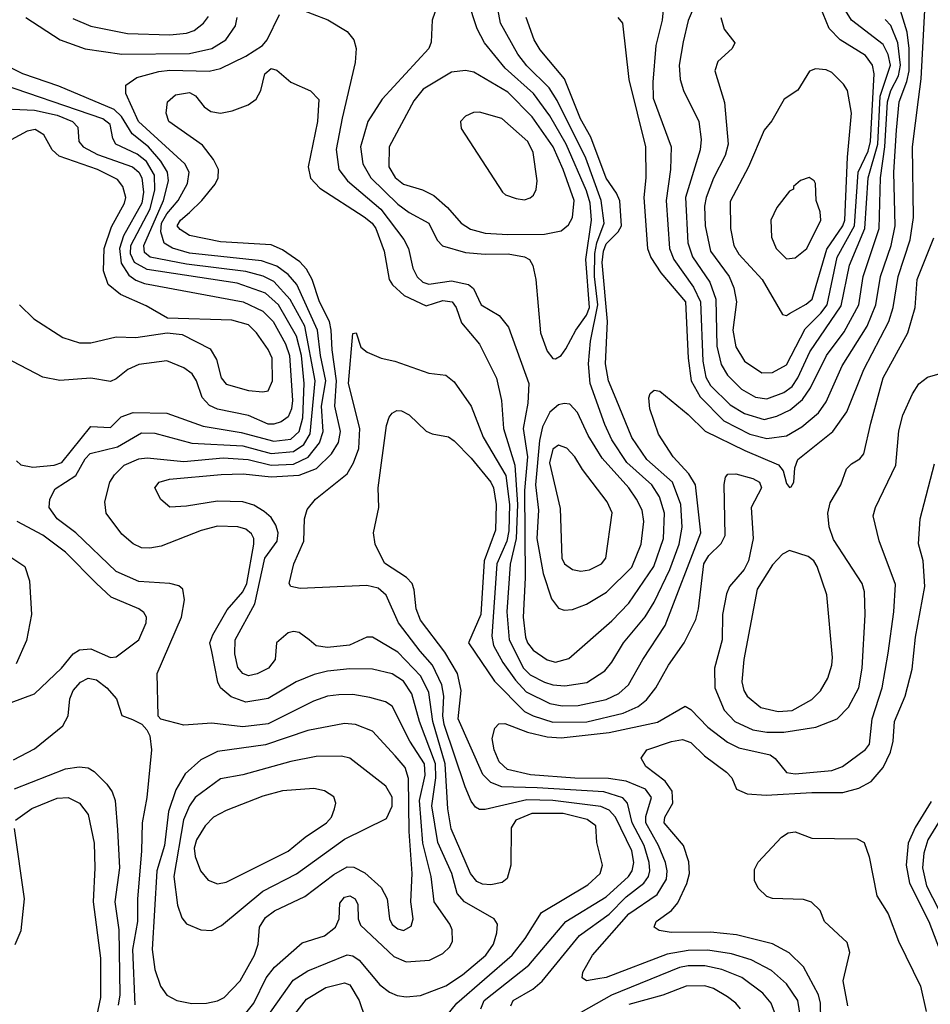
# Model space of a CAD drawing. Extents: x 997028 to 1115134, y 536408 to 618974.
# Tile 343 of 473: x 1040432 to 1043665, y 595751 to 599247. Entities that reach past the tile are written whole.
import ezdxf

# ---------------------------------------------------------------- set-up
doc = ezdxf.new("R2010")
doc.units = 0

msp = doc.modelspace()

# ---------------------------------------------------------------- linework, layer by layer
at = {"layer": '0CON10XD'}
for points in [[(1042371.6, 596045), (1042515, 596132.8), (1042593.9, 596205), (1042607, 596225), (1042612.1, 596255), (1042605, 596295.6), (1042547, 596415), (1042525, 596440.3), (1042495, 596453.4), (1042325.1, 596474.9), (1042233, 596477), (1042085, 596442.2), (1042065, 596442.9), (1042050.6, 596450.6), (1042035, 596471.9), (1042013.7, 596523.7), (1041939.2, 596745), (1041934.1, 596775), (1041938.5, 596845), (1041931.2, 596885), (1041897.7, 596955), (1041853.7, 597005), (1041777.7, 597105), (1041733.4, 597203.4), (1041705, 597228.1), (1041665, 597237.9), (1041427.7, 597227.7), (1041395, 597234), (1041388.8, 597245), (1041405.8, 597315), (1041441.5, 597395), (1041443.5, 597475), (1041452.6, 597507.4), (1041482.5, 597545), (1041595, 597634.6), (1041616.9, 597673.1), (1041635.8, 597724.2), (1041640, 597795), (1041600, 597955), (1041615, 598132.5), (1041627.5, 598135), (1041643.9, 598083.9), (1041665.9, 598065.9), (1041715.4, 598045.4), (1041764, 598034), (1041885, 597991.5), (1041945, 597984.2), (1041975, 597961.4), (1042034.8, 597874.8), (1042078.3, 597765), (1042158.3, 597628.3), (1042170.8, 597525), (1042168.5, 597431.5), (1042162, 597395), (1042126.2, 597315), (1042108.4, 597058.4), (1042114.5, 597025), (1042147.2, 596965), (1042192.2, 596902.2), (1042230.8, 596860.8), (1042315, 596819.5), (1042358.7, 596811.3), (1042415, 596811.5), (1042515, 596833.4), (1042559.2, 596855), (1042594.1, 596885), (1042644.2, 596975), (1042723.7, 597096.3), (1042850.7, 597425), (1042831.6, 597595), (1042807.8, 597635), (1042751.8, 597695), (1042700.4, 597775), (1042669.1, 597865), (1042665.7, 597904.3), (1042670.3, 597919.7), (1042685, 597931.2), (1042705, 597927.5), (1042805, 597844.7), (1042865.8, 597785.8), (1043006.8, 597716.8), (1043126.6, 597666.6), (1043142.3, 597645), (1043155, 597600), (1043165, 597585.8), (1043171.7, 597588.3), (1043181.1, 597605), (1043183.8, 597656.2), (1043195.4, 597685), (1043318.7, 597785), (1043368.4, 597855), (1043428.7, 598005), (1043518.4, 598175), (1043533.2, 598225), (1043551.6, 598335), (1043593.9, 598465), (1043605.2, 598545), (1043602.1, 598795), (1043623.3, 598963.3), (1043633.1, 599036.9), (1043646.6, 599303.4)], [(1042335, 598042.5), (1042355, 598054.4), (1042371.8, 598078.2), (1042406.5, 598145), (1042445, 598198.1), (1042455.2, 598225), (1042442.5, 598395), (1042462.6, 598535), (1042457.2, 598595), (1042445, 598639.7), (1042372.1, 598805), (1042315, 598905.7), (1042257, 598985), (1042156.1, 599075), (1042082.8, 599165), (1042056.3, 599215), (1042022.9, 599315)], [(1042832.4, 599307.6), (1042805, 599244.2), (1042787.7, 599167.7), (1042773.5, 599085), (1042776.8, 599035), (1042789.3, 598995), (1042842.9, 598885), (1042851.8, 598821.8), (1042848, 598785), (1042796.6, 598615), (1042804.3, 598454.3), (1042820.5, 598405), (1042881.9, 598315), (1042903.2, 598255), (1042907.7, 598087.7), (1042923.2, 598023.2), (1042944.8, 597985), (1042995.1, 597935.1), (1043045, 597906.5), (1043085, 597901), (1043145, 597923), (1043174.9, 597945.1), (1043194.9, 597975), (1043237.3, 598067.3), (1043349.3, 598230.7), (1043378.6, 598375), (1043432.6, 598505), (1043444.3, 598685), (1043478.7, 598805), (1043487.6, 598975), (1043523.3, 599085), (1043515, 599123.6), (1043498.3, 599158.3), (1043385.4, 599245.4), (1043336.6, 599325)], [(1041415, 599289.4), (1041526.2, 599246.2), (1041595.5, 599205.5), (1041619.2, 599175), (1041627.1, 599145), (1041623.1, 599095), (1041577.5, 598897.5), (1041556.1, 598786.1), (1041564.8, 598715), (1041596.2, 598675), (1041714.1, 598574.1), (1041796, 598466), (1041812.7, 598435), (1041828.5, 598365), (1041843.5, 598333.4), (1041863.9, 598315), (1041885, 598308.4), (1041965, 598320), (1042026.3, 598306.3), (1042042.9, 598292.9), (1042071.2, 598235), (1042135, 598197.1), (1042167.6, 598155), (1042240.3, 597955), (1042236.1, 597885), (1042219.8, 597795), (1042234.7, 597694.7), (1042224.2, 597575.8), (1042227.1, 597265), (1042219.5, 597125), (1042227.9, 597055), (1042235, 597033.9), (1042255, 597008.4), (1042305, 596973.6), (1042335, 596965.3), (1042381.8, 596978.2), (1042535, 597112.5), (1042594.9, 597175.1), (1042683.4, 597305), (1042718.3, 597405), (1042721.3, 597495), (1042703.3, 597553.3), (1042676.5, 597595), (1042587.5, 597675), (1042534.7, 597754.7), (1042509.4, 597809.4), (1042458.1, 597955), (1042451.9, 598025), (1042459.3, 598105), (1042484.4, 598235), (1042473.1, 598335), (1042473.7, 598416.3), (1042481, 598455), (1042507.6, 598525), (1042496.8, 598605), (1042441.9, 598755), (1042340.1, 598960.1), (1042311.5, 599005), (1042232.5, 599082.5), (1042201.3, 599125), (1042139.8, 599235), (1042129.6, 599285)], [(1041914.2, 599295.8), (1041896.9, 599245), (1041893.2, 599166.8), (1041884.6, 599145), (1041718.9, 598965), (1041668.1, 598885), (1041642, 598795), (1041650.2, 598735), (1041678.4, 598685), (1041775, 598592.5), (1041815, 598562.9), (1041885.3, 598525), (1041914.2, 598464.2), (1041933.6, 598443.6), (1042015, 598420.7), (1042084.4, 598414.4), (1042166, 598416), (1042225, 598405.3), (1042241.8, 598395), (1042253.9, 598373.9), (1042264.8, 598325), (1042281.3, 598135), (1042305, 598069.4), (1042325, 598043.5), (1042335, 598042.5)], [(1042555.5, 599255), (1042572.1, 599235), (1042595.2, 599035), (1042654, 598796), (1042654.7, 598685.3), (1042648.4, 598615), (1042660.7, 598435), (1042672.8, 598402.8), (1042708, 598348), (1042795.8, 598245), (1042805.7, 598045), (1042816, 597965), (1042848.2, 597908.2), (1042932.3, 597822.3), (1043025, 597775.8), (1043085, 597759.5), (1043155, 597769.6), (1043208.6, 597801.4), (1043268.6, 597851.4), (1043295, 597889.6), (1043351.7, 598018.3), (1043441.4, 598158.6), (1043472.1, 598235), (1043487.9, 598335), (1043526.7, 598445), (1043540.3, 598515), (1043535.7, 598705), (1043544.6, 598855), (1043554.3, 598955), (1043582.2, 599027.8), (1043589.9, 599065), (1043590.2, 599145), (1043582.8, 599202.8), (1043559, 599279)], [(1042718.2, 599295), (1042713.1, 599245), (1042690.5, 599155), (1042679.6, 599025), (1042681.7, 598968.3), (1042745.3, 598795), (1042743.2, 598715), (1042727.9, 598605), (1042739.5, 598435), (1042754.5, 598395), (1042825, 598297.3), (1042849.4, 598245), (1042857.6, 598035), (1042868.1, 597978.1), (1042885, 597948), (1042955, 597879.2), (1043005, 597848.5), (1043075, 597827.5), (1043120.5, 597839.5), (1043168.1, 597861.9), (1043211.7, 597898.3), (1043240.1, 597939.9), (1043297, 598055), (1043359.1, 598139.1), (1043411.7, 598235), (1043426.7, 598335), (1043483.5, 598505), (1043487.8, 598685), (1043504.2, 598795), (1043512.8, 598955), (1043524.5, 598995), (1043552, 599048), (1043559.3, 599085), (1043549.9, 599165), (1043525, 599226.3), (1043505, 599247.4)], [(1042921.3, 599255), (1042933.1, 599213.1), (1042971.4, 599165), (1042961.9, 599145), (1042911.3, 599098.7), (1042900, 599065), (1042935, 598953.3), (1042947.7, 598805), (1042936.7, 598765), (1042895.8, 598684.2), (1042868.9, 598615), (1042863.8, 598585), (1042866.2, 598515), (1042885.1, 598425.1), (1042950.9, 598335), (1042967.5, 598295), (1042977.6, 598245), (1042963.8, 598145), (1042975.2, 598085), (1043005, 598034.1), (1043067.5, 597992.5), (1043105, 597994.7), (1043155, 598021.2), (1043221.3, 598148.7), (1043277, 598205), (1043298.5, 598235), (1043335, 598403.9), (1043395.7, 598515), (1043409.6, 598705), (1043445, 598780.2), (1043453, 598815), (1043465.4, 599055), (1043460.4, 599085), (1043435, 599119.5), (1043345.5, 599175.5), (1043306.2, 599216.2), (1043273.8, 599293.8)], [(1040454.1, 599254.1), (1040575.6, 599175), (1040665, 599143.8), (1040795, 599124.8), (1041035, 599127), (1041115, 599144.8), (1041163.8, 599175), (1041198.4, 599225), (1041204.7, 599255)], [(1040621.3, 599251.4), (1040685, 599223.6), (1040815, 599198.4), (1040965, 599192.8), (1041025, 599199), (1041051.9, 599208.1), (1041085, 599234.1), (1041102.1, 599257.9)], [(1041243.1, 597685), (1041325, 597665.3), (1041405, 597668.7), (1041456.3, 597693.7), (1041496.5, 597745), (1041509.2, 597785), (1041503.8, 597875), (1041518.9, 597965), (1041500.1, 598055), (1041490, 598145), (1041416.1, 598306.1), (1041385, 598342.6), (1041345, 598371.8), (1041290.9, 598390.9), (1041035, 598418.5), (1040975, 598435.2), (1040945, 598453.8), (1040933.4, 598493.4), (1040936.3, 598525), (1040955, 598557.8), (1040995.5, 598605), (1041028.3, 598665), (1041034, 598705), (1041018.4, 598735), (1040853.7, 598885), (1040808.8, 598985), (1040809.4, 599015), (1040848.5, 599041.5), (1040926.6, 599063.4), (1040965, 599067.9), (1041105.3, 599064.7), (1041145, 599073.9), (1041235, 599117.6), (1041294, 599155), (1041311.1, 599175), (1041354.3, 599265.7)], [(1041918.8, 595675), (1041984.2, 595755), (1042180.7, 595925), (1042226.8, 595985), (1042285, 596077.1), (1042448.9, 596175), (1042493.2, 596215), (1042502, 596245), (1042481.2, 596325), (1042477.7, 596385), (1042447.4, 596407.4), (1042362, 596428), (1042251.1, 596428.9), (1042193.5, 596405), (1042177.4, 596377.4), (1042176.5, 596245), (1042162.8, 596197.2), (1042145, 596183.8), (1042105, 596175.3), (1042075, 596177.6), (1042055, 596187.4), (1042033, 596215), (1041964, 596374), (1041952, 596445), (1041942.5, 596605), (1041898.6, 596755), (1041885, 596857.5), (1041856.5, 596916.5), (1041775, 597001.6), (1041685, 597054.4), (1041665, 597054.3), (1041603.5, 597026.5), (1041525, 597017.4), (1041485, 597023.5), (1041459.6, 597045), (1041425, 597071.6), (1041405, 597074.7), (1041385, 597069.7), (1041344.5, 597035), (1041339.1, 596975), (1041315.5, 596945), (1041275.5, 596924.5), (1041245, 596917.5), (1041225, 596925.3), (1041206.8, 596946.8), (1041195.6, 596995), (1041197.7, 597045), (1041267.4, 597172.6), (1041302.9, 597335), (1041347, 597395), (1041350.3, 597425), (1041342.3, 597452.3), (1041325, 597479.3), (1041300.8, 597500.8), (1041263.3, 597523.3), (1041225, 597534.8), (1041135, 597537.9), (1041025, 597519.6), (1040965, 597516.5), (1040933, 597543), (1040911.8, 597585), (1040927.1, 597605), (1040964, 597615), (1041147.6, 597632.4), (1041226.1, 597633.9), (1041325, 597623.5), (1041425, 597629.5), (1041486.2, 597653.8), (1041539.3, 597705), (1041564, 597746), (1041571.8, 597785), (1041551.3, 597875), (1041556.6, 597965), (1041541.2, 598075), (1041538.3, 598145), (1041531.7, 598175), (1041496.9, 598245), (1041471.1, 598325), (1041450.9, 598360.9), (1041426.7, 598386.7), (1041365, 598429.6), (1041325, 598447.8), (1041145, 598458.5), (1041035, 598481.2), (1041001.9, 598501.9), (1040992, 598515), (1041003.1, 598535), (1041035, 598562.9), (1041079.1, 598605), (1041126.7, 598663.3), (1041137.3, 598685), (1041138, 598715), (1041121, 598751), (1041081.1, 598801.1), (1040961.5, 598885), (1040952.9, 598915), (1040956.7, 598955), (1040985, 598979.6), (1041035, 598988.8), (1041057.1, 598977.1), (1041087.5, 598937.5), (1041110.4, 598920.4), (1041145, 598915.2), (1041186.7, 598923.3), (1041243.5, 598945), (1041271.5, 598965), (1041288.9, 598995), (1041302.3, 599055), (1041325, 599073.6), (1041345, 599067.5), (1041394.6, 599024.6), (1041464.6, 598994.6), (1041493.8, 598963.8), (1041489.2, 598885), (1041456.6, 598725), (1041464.3, 598684.3), (1041498.2, 598648.2), (1041655, 598546.9), (1041684.3, 598525), (1041696.7, 598505), (1041726.2, 598425), (1041744.1, 598325), (1041755.9, 598305), (1041797.2, 598267.2), (1041875, 598231.4), (1041935, 598249.4), (1041967.3, 598245), (1041981.7, 598225), (1042000.8, 598170.8), (1042065.2, 598095.2), (1042125, 597974.2), (1042142.6, 597895), (1042149.8, 597795), (1042190.2, 597665), (1042199.4, 597525), (1042194.8, 597405.2), (1042173.4, 597313.4), (1042162.1, 597145), (1042169.7, 597045), (1042221.3, 596945), (1042245, 596921.1), (1042295.4, 596895), (1042325, 596885.2), (1042368.1, 596881.9), (1042445.9, 596894.1), (1042509.2, 596935), (1042534.5, 596965.5), (1042575.8, 597035), (1042653.2, 597126.8), (1042685, 597179.2), (1042740.6, 597295), (1042773.4, 597385), (1042784.2, 597445), (1042779.2, 597525), (1042750, 597605), (1042658.4, 597685), (1042605, 597763.2), (1042549.5, 597899.5), (1042522.4, 597965), (1042511.5, 598025), (1042519.6, 598175), (1042500.5, 598385), (1042504.8, 598425), (1042515, 598451.6), (1042556.6, 598493.4), (1042568.5, 598515), (1042563.2, 598603.2), (1042551.3, 598631.3), (1042515, 598684.7), (1042459.6, 598829.6), (1042423.9, 598895), (1042366.8, 599036.8), (1042280.1, 599140.1), (1042259.1, 599175), (1042230, 599255)], [(1041235, 595719.5), (1041263.5, 595755), (1041307.8, 595845), (1041337.2, 595882.8), (1041435, 595968.9), (1041515, 595994.7), (1041554, 596025), (1041566.6, 596055), (1041569.4, 596110.6), (1041585, 596131.8), (1041605, 596136.4), (1041622.9, 596125), (1041632.7, 596105), (1041634, 596055), (1041642.3, 596032.3), (1041761.2, 595921.2), (1041805, 595901.8), (1041887.4, 595907.4), (1041935, 595931.8), (1041960, 595955), (1041968.5, 595975), (1041967.3, 596015), (1041960, 596035), (1041904, 596115), (1041893.3, 596205), (1041863.2, 596323.2), (1041852.3, 596475), (1041871.4, 596565), (1041869.1, 596605), (1041817.9, 596685), (1041755, 596810), (1041730.8, 596825), (1041675, 596840.7), (1041615, 596851.1), (1041565, 596850.2), (1041525, 596844.8), (1041475, 596827.7), (1041315, 596747.3), (1041225, 596735.9), (1041115, 596749.2), (1041015, 596742.5), (1040933.6, 596763.6), (1040923.6, 596773.6), (1040920.6, 596925), (1041006.7, 597125), (1041017.5, 597187.5), (1041012, 597225), (1040997.3, 597237.3), (1040965.4, 597245.4), (1040855, 597252.1), (1040775, 597287.1), (1040631.8, 597425), (1040565.3, 597475), (1040537.6, 597515), (1040539.7, 597545), (1040558.5, 597581.5), (1040631.8, 597628.2), (1040665, 597687.6), (1040682.8, 597707.2), (1040779.9, 597730.1), (1040865, 597780.2), (1040911.7, 597778.3), (1041043.4, 597743.4), (1041225, 597733.8), (1041325, 597706.8), (1041405, 597713.3), (1041441.7, 597738.3), (1041463.9, 597776.1), (1041481.1, 597965), (1041445, 598158.2), (1041393.1, 598253.1), (1041335, 598317), (1041296.8, 598336.8), (1041235, 598353.3), (1041025, 598378.6), (1040896, 598404), (1040875, 598420.7), (1040872.9, 598445), (1040942.9, 598605), (1040960.6, 598675), (1040957, 598705), (1040933.3, 598745), (1040889.4, 598795), (1040831.4, 598841.4), (1040793.7, 598903.7), (1040768, 598928), (1040570.8, 599010.8), (1040443.6, 599055), (1040335, 599109.1)], [(1042165, 598484.8), (1042295, 598485.9), (1042355, 598497.1), (1042381.1, 598518.9), (1042395, 598544), (1042401.1, 598605), (1042362, 598715), (1042325.7, 598795), (1042252.2, 598902.2), (1042165, 598989), (1042045, 599060.9), (1042015, 599066.8), (1041965, 599061.1), (1041865, 599000), (1041831.7, 598958.3), (1041744.2, 598795), (1041742.6, 598725), (1041765, 598686.5), (1041795, 598663.5), (1041862.5, 598642.5), (1041902.8, 598622.8), (1041950.6, 598580.6), (1042000, 598525), (1042032.6, 598502.6), (1042085, 598489), (1042165, 598484.8)], [(1043155, 598197.1), (1043165, 598203.3), (1043225, 598237.1), (1043245.2, 598255), (1043297.4, 598432.6), (1043355, 598514.4), (1043362, 598535), (1043371.4, 598758.6), (1043385.6, 598915), (1043370.8, 598995), (1043357.4, 599017.4), (1043315, 599059.2), (1043295, 599068.6), (1043257.7, 599072.3), (1043235.9, 599064.1), (1043195, 598996.7), (1043146.2, 598965), (1043102.1, 598887.9), (1043075, 598854.2), (1043020.3, 598725), (1042955, 598601.2), (1042955.3, 598505), (1042967.9, 598445), (1042985, 598413.9), (1043068.2, 598325), (1043140, 598200), (1043155, 598197.1)], [(1040420.8, 597680.8), (1040436.9, 597666.9), (1040478.7, 597658.7), (1040554.8, 597664.8), (1040582.3, 597675), (1040685, 597802.9), (1040755, 597799.1), (1040792.9, 597837.1), (1040835, 597852), (1040955, 597850), (1041083.8, 597803.8), (1041218.3, 597781.7), (1041335, 597750.6), (1041395, 597757.1), (1041425.1, 597784.9), (1041437.2, 597832.8), (1041442.7, 597955), (1041432.6, 598055), (1041415, 598123.4), (1041350.9, 598235), (1041305, 598275.8), (1041205, 598311), (1040885, 598359.8), (1040839.7, 598385), (1040825.3, 598415), (1040826.5, 598445), (1040895.1, 598575.1), (1040912.7, 598642.7), (1040911.2, 598695), (1040883, 598743), (1040849.3, 598769.3), (1040774.1, 598805), (1040763.1, 598825), (1040753.3, 598875), (1040727.3, 598895), (1040325, 599032)], [(1040326.8, 598933.2), (1040485, 598926.2), (1040565, 598907.5), (1040620.3, 598885), (1040638.8, 598865), (1040642.2, 598815), (1040657.3, 598795), (1040708.5, 598768.5), (1040832.5, 598725), (1040855, 598705.2), (1040865.7, 598685), (1040872.3, 598635), (1040865.5, 598595), (1040801, 598479), (1040786.9, 598435), (1040792.1, 598382.1), (1040819.5, 598339.5), (1040845, 598321.5), (1040875, 598310.8), (1041225.6, 598245.6), (1041295, 598211.5), (1041332.3, 598175), (1041375.7, 598095.7), (1041390.7, 598055), (1041400.9, 597895), (1041397.9, 597865), (1041385, 597836.9), (1041361, 597819), (1041335, 597810.6), (1041315, 597811.2), (1041245, 597841.3), (1041135, 597864.4), (1041106.8, 597876.8), (1041080, 597905), (1041060, 597965), (1041045, 597989.1), (1041015, 598010.3), (1040955, 598036.2), (1040855, 598022.5), (1040816.7, 598005), (1040775, 597971.2), (1040755, 597962.8), (1040685, 597973.7), (1040575, 597966.4), (1040515, 597977.9), (1040325, 598076.2)], [(1042225, 598607.5), (1042245, 598614.2), (1042256.3, 598623.7), (1042265.5, 598644.5), (1042268.9, 598675), (1042255.7, 598775), (1042235.8, 598815), (1042144.5, 598895.5), (1042065, 598918.2), (1042043, 598917), (1042015, 598904.3), (1041997.1, 598885), (1042000.2, 598860.2), (1042146.2, 598635), (1042157.5, 598625), (1042195, 598612), (1042225, 598607.5)], [(1041295, 597925.4), (1041315, 597929.5), (1041330.4, 597965), (1041328.3, 598045), (1041315, 598075.5), (1041273.4, 598135), (1041245, 598163.6), (1041185, 598180.2), (1040957.4, 598187.4), (1040881.5, 598231.5), (1040790.8, 598270.8), (1040746.7, 598306.7), (1040729.5, 598355), (1040732, 598435), (1040758.1, 598511.8), (1040804.8, 598595), (1040808.7, 598615), (1040798.4, 598655), (1040779.8, 598679.8), (1040708.8, 598715), (1040572.5, 598762.5), (1040547.9, 598785), (1040517.8, 598837.8), (1040487, 598857), (1040458.9, 598851.1), (1040374.3, 598805)], [(1043155, 598397.3), (1043185, 598401.8), (1043226.9, 598435), (1043276.2, 598535), (1043274.4, 598565), (1043260, 598605), (1043258, 598665), (1043253.3, 598675), (1043235, 598686), (1043203.9, 598676.1), (1043180, 598655), (1043180, 598645), (1043165, 598637.5), (1043120.2, 598579.8), (1043099.5, 598535), (1043101.5, 598475), (1043117.5, 598435), (1043155, 598397.3)], [(1042175.5, 595745), (1042184.6, 595765), (1042254.6, 595805), (1042286.7, 595833.3), (1042419.2, 595995), (1042525, 596070.5), (1042585, 596132), (1042648.5, 596181.5), (1042665.1, 596204.9), (1042669.9, 596225), (1042667.2, 596255), (1042649.2, 596315), (1042606.8, 596395), (1042590.7, 596465), (1042574, 596484), (1042505.8, 596505.8), (1042269.9, 596520.1), (1042143.6, 596523.6), (1042105, 596538.7), (1042076.5, 596566.5), (1041989.1, 596765), (1042000, 596865), (1041986.1, 596926.1), (1041941.8, 597001.8), (1041854.8, 597115), (1041840, 597155), (1041833.1, 597223.1), (1041825.2, 597245.2), (1041805.8, 597265.8), (1041727.5, 597317.5), (1041693.8, 597385), (1041688.2, 597425), (1041707.5, 597515), (1041705.4, 597585), (1041734.1, 597805.9), (1041743.8, 597836.2), (1041755, 597850), (1041770.9, 597859.1), (1041788.3, 597858.3), (1041815, 597844.4), (1041876, 597786), (1041896.2, 597776.2), (1041955, 597765.4), (1041975, 597751.8), (1042035, 597690.4), (1042105, 597605.3), (1042114.8, 597585), (1042123.6, 597525), (1042121.7, 597435), (1042081.5, 597325), (1042069.1, 597135), (1042026.1, 597035), (1042118.4, 596898.4), (1042225, 596791.2), (1042255, 596775.5), (1042325, 596753.1), (1042445.6, 596754.4), (1042575, 596784.5), (1042627.8, 596807.8), (1042657.6, 596832.4), (1042691.1, 596875), (1042735.3, 596955), (1042791.6, 597035), (1042832.3, 597117.7), (1042842.5, 597155), (1042861.7, 597315), (1042879, 597345), (1042922.9, 597387.1), (1042936.4, 597415), (1042933.3, 597596.7), (1042937.6, 597622.4), (1042946.8, 597633.2), (1042975, 597634.6), (1043035, 597617.9), (1043058.8, 597605), (1043066.1, 597585), (1043028.9, 597515), (1043036.7, 597405), (1043019.3, 597325), (1043004.8, 597295), (1042952.3, 597235), (1042942, 597208), (1042927.6, 597135), (1042926.5, 597045), (1042899.2, 596945), (1042900, 596875), (1042933.8, 596795), (1042971.8, 596755), (1043035, 596725.6), (1043085, 596717.2), (1043145, 596717), (1043259.2, 596735), (1043334.5, 596765), (1043374.5, 596805.5), (1043411.6, 596875), (1043423.8, 596945), (1043434.1, 597134.1), (1043431.8, 597215), (1043422.7, 597245), (1043321.5, 597401.5), (1043306.4, 597446.4), (1043301.3, 597495), (1043309.1, 597530.9), (1043347.3, 597595), (1043367.9, 597652.1), (1043385, 597670), (1043415, 597687.5), (1043428.9, 597705), (1043454.6, 597814.6), (1043498.1, 597975), (1043585.2, 598135), (1043611.4, 598225), (1043618.8, 598325), (1043677.7, 598472.3)], [(1040431.9, 598235), (1040482.9, 598185), (1040585, 598118.9), (1040645, 598100), (1040685, 598099.6), (1040775, 598121.3), (1040845, 598118.4), (1040955.4, 598135.4), (1041008.7, 598128.7), (1041108.2, 598078.2), (1041130.8, 598040.8), (1041147.5, 597975), (1041165, 597953.3), (1041245, 597930.5), (1041295, 597925.4)], [(1043204.4, 595705), (1043194.4, 595765), (1043155, 595824), (1043100.8, 595870.8), (1043028.7, 595908.7), (1042959.9, 595929.9), (1042875, 595943.7), (1042805, 595942.3), (1042730.6, 595929.4), (1042515, 595846.6), (1042485, 595841.6), (1042445, 595834.6), (1042429.4, 595845), (1042431.5, 595865), (1042466.1, 595925), (1042595, 596072.7), (1042695, 596140.5), (1042729, 596195), (1042731.5, 596225), (1042725.2, 596255), (1042700, 596315), (1042655.6, 596395), (1042655, 596418.1), (1042675.7, 596485), (1042653.5, 596515), (1042585, 596543.5), (1042522.9, 596552.9), (1042403.4, 596553.4), (1042245.4, 596565.4), (1042164.3, 596584.3), (1042135, 596611.5), (1042116.5, 596655), (1042110.2, 596695), (1042118.8, 596731.2), (1042133.4, 596746.6), (1042155, 596748.2), (1042235, 596717.7), (1042305, 596701), (1042355, 596697.6), (1042525, 596716.4), (1042696.9, 596753.1), (1042795, 596809.5), (1042815, 596797.3), (1042874.9, 596734.9), (1042945, 596681.6), (1042985, 596661.5), (1043096.5, 596636.5), (1043113.9, 596623.9), (1043155, 596574.3), (1043185, 596569.6), (1043315, 596581.4), (1043352.9, 596595), (1043435, 596656.2), (1043448.9, 596675), (1043458.4, 596765), (1043494.4, 596875), (1043515, 596997.5), (1043536, 597144), (1043542.1, 597242.1), (1043483.5, 597396.5), (1043462.7, 597485), (1043470.5, 597515), (1043542.9, 597665), (1043552.9, 597787.1), (1043567.7, 597842.3), (1043601.7, 597918.3), (1043625, 597954.2), (1043655, 597978.1), (1043725, 597997.5)], [(1042365, 597150.6), (1042395, 597152.9), (1042445, 597171.8), (1042515.5, 597214.5), (1042605, 597303.6), (1042638.3, 597385), (1042648.4, 597465), (1042642.4, 597505), (1042622.4, 597545), (1042594.8, 597585), (1042499.7, 597689.7), (1042450.8, 597770.8), (1042412.7, 597852.7), (1042385, 597881.5), (1042365, 597884.5), (1042345, 597879.1), (1042315, 597853.1), (1042288.7, 597801.3), (1042277.7, 597752.3), (1042263.8, 597595), (1042273.9, 597505), (1042268.3, 597405), (1042290.5, 597280.5), (1042320.9, 597190.9), (1042345, 597157.1), (1042365, 597150.6)], [(1042425, 597288.6), (1042455, 597293.1), (1042497.8, 597315), (1042513.5, 597335), (1042535.8, 597495.7), (1042518, 597535), (1042430.2, 597650.2), (1042402.9, 597695), (1042375, 597725.9), (1042345, 597735.8), (1042325, 597722.3), (1042313.3, 597673.3), (1042351.3, 597511.3), (1042357.5, 597335), (1042366.2, 597315), (1042395, 597295.3), (1042425, 597288.6)], [(1041288, 595675), (1041403.8, 595836.2), (1041455, 595869.6), (1041595, 595926.8), (1041615, 595922.6), (1041638.1, 595908.1), (1041710.4, 595820.4), (1041745, 595793.8), (1041772.3, 595782.3), (1041805, 595777.7), (1041855, 595782.7), (1041945, 595816.7), (1042005, 595855.7), (1042086.8, 595925), (1042114.2, 595965), (1042125.9, 596005), (1042128.2, 596035), (1042116.9, 596055), (1042012.1, 596115), (1041985.3, 596145), (1041966.2, 596215), (1041916.3, 596325), (1041895.1, 596455.1), (1041909.8, 596555), (1041909, 596605), (1041851.3, 596755), (1041825, 596852.9), (1041795, 596898.9), (1041755, 596923.9), (1041685, 596940.5), (1041605, 596941.7), (1041525, 596933.5), (1041477.5, 596922.5), (1041414.2, 596895.8), (1041315, 596836.2), (1041235, 596823.2), (1041182.6, 596842.6), (1041145.4, 596875), (1041135.3, 596895.3), (1041114.2, 597004.2), (1041108, 597035), (1041117.7, 597062.3), (1041168.5, 597151.5), (1041224.8, 597215), (1041238.7, 597245), (1041264, 597385), (1041263.7, 597405), (1041255, 597421.2), (1041235, 597437.4), (1041206.3, 597446.3), (1041135, 597448.7), (1041076.6, 597433.4), (1040935, 597378), (1040895, 597370), (1040865, 597372.1), (1040835, 597385.5), (1040795, 597420.6), (1040738.9, 597495), (1040734.5, 597535), (1040752.2, 597605), (1040768.6, 597631.4), (1040803.5, 597665), (1040855, 597688.2), (1040885, 597691.8), (1041015, 597678.6), (1041155, 597691.7), (1041243.1, 597685)], [(1042746.1, 596683.9), (1042785, 596691.6), (1042815, 596680.9), (1042863.4, 596633.4), (1042941.9, 596575), (1042960, 596555), (1042976.7, 596515), (1043015, 596498.6), (1043083, 596493), (1043245, 596503.6), (1043355, 596502.5), (1043411.8, 596518.2), (1043455, 596541.8), (1043498.1, 596591.9), (1043523.7, 596646.3), (1043533.9, 596685), (1043538.4, 596755), (1043575.8, 596845), (1043600.9, 596940.9), (1043612.3, 597055), (1043645.3, 597235), (1043640.4, 597325), (1043623.8, 597386.2), (1043629.1, 597475), (1043679.8, 597670.2)], [(1040245.2, 596764.8), (1040485, 596852.9), (1040581.1, 596945), (1040621.9, 596995), (1040645, 597009.2), (1040685, 597013.5), (1040755, 596981.8), (1040775, 596984.5), (1040855.2, 597044.8), (1040881.8, 597105), (1040883.1, 597125), (1040872.7, 597142.7), (1040855.6, 597155), (1040756.6, 597196.6), (1040705.2, 597245.1), (1040595, 597356.8), (1040515, 597416.8), (1040423.1, 597465)], [(1043125, 596791), (1043175, 596794.3), (1043245, 596833.4), (1043275.7, 596864.3), (1043301.2, 596908.8), (1043316, 596955), (1043318.1, 596981.9), (1043298, 597205), (1043264, 597305), (1043252.1, 597325), (1043231.3, 597341.3), (1043165, 597361.8), (1043140.9, 597349.1), (1043105, 597310.9), (1043050.8, 597225), (1043003.1, 596975), (1042996.4, 596896.4), (1043002.9, 596865), (1043014.7, 596845), (1043063.5, 596805), (1043125, 596791)], [(1040405, 597336), (1040451.1, 597305), (1040467.5, 597255), (1040474.7, 597134.7), (1040456.9, 597043.1), (1040420.1, 596959.9)], [(1040410.6, 596619.4), (1040485, 596657.5), (1040585, 596740), (1040604.6, 596775), (1040610.8, 596835), (1040622.6, 596865), (1040648.8, 596895), (1040675, 596909.4), (1040705, 596902.6), (1040741.8, 596875), (1040776, 596835), (1040795, 596776.7), (1040832.5, 596762.5), (1040865.8, 596745.8), (1040883.3, 596725), (1040894.1, 596704.1), (1040900.6, 596655), (1040884.2, 596485), (1040867.4, 596395), (1040865.2, 596295.2), (1040850.3, 596125), (1040851, 596045), (1040833.4, 595945), (1040841.4, 595748.6)], [(1041043.4, 595753.4), (1041095, 595754.8), (1041135, 595763.2), (1041158.5, 595775), (1041215, 595834.6), (1041266.2, 595925), (1041278.8, 595965), (1041284.2, 596025), (1041305, 596058.8), (1041337.2, 596082.8), (1041445, 596133.7), (1041548.2, 596211.8), (1041595, 596239.2), (1041618.3, 596238.3), (1041657.3, 596217.3), (1041715.2, 596165.2), (1041737, 596125), (1041745.3, 596055), (1041755, 596033.9), (1041775, 596019.1), (1041795, 596013.4), (1041821.7, 596028.3), (1041828.8, 596055), (1041820.7, 596115), (1041826.1, 596215), (1041815.3, 596365), (1041812.8, 596552.8), (1041801.3, 596591.3), (1041765, 596633.1), (1041685, 596720.7), (1041625, 596744.1), (1041585, 596747.9), (1041455, 596723), (1041305, 596672.8), (1041135, 596648.8), (1041075, 596618.8), (1041020.2, 596569.8), (1040987.2, 596512.8), (1040960.2, 596435), (1040946.1, 596315), (1040918.7, 596225), (1040903.2, 595945), (1040912.1, 595875), (1040932.2, 595815), (1040955, 595783.6), (1040990, 595765), (1041043.4, 595753.4)], [(1043276.3, 595695), (1043275.2, 595755), (1043267.9, 595785), (1043214.5, 595884.5), (1043164.1, 595934.1), (1043105, 595965.2), (1042977.5, 595997.5), (1042885, 596006.6), (1042745.7, 596005.7), (1042702.6, 596012.6), (1042684.3, 596025), (1042692.5, 596045), (1042745.8, 596084.2), (1042768.9, 596111.1), (1042800.3, 596179.7), (1042809.7, 596215), (1042807.4, 596257.4), (1042789.4, 596315), (1042720.8, 596395), (1042723.3, 596415), (1042751.6, 596465), (1042748.2, 596508.2), (1042723.6, 596543.6), (1042655.5, 596595), (1042639.2, 596625), (1042658.8, 596655), (1042746.1, 596683.9)], [(1041115, 596013.1), (1041149.3, 596030.7), (1041295, 596152.5), (1041415, 596214.3), (1041585, 596337.1), (1041735, 596410.8), (1041754.6, 596455), (1041755, 596486.2), (1041732.5, 596525), (1041605, 596625.4), (1041575, 596632.5), (1041485, 596630.5), (1041395, 596613.2), (1041225, 596565.2), (1041145, 596551.6), (1041055, 596485.3), (1041035, 596456.2), (1041014, 596406), (1040980, 596205), (1040992.5, 596102.5), (1041007.7, 596057.7), (1041025, 596037.1), (1041075, 596015.7), (1041115, 596013.1)], [(1040413.8, 596516.2), (1040595, 596587.2), (1040643.8, 596593.8), (1040675, 596590.9), (1040697, 596577), (1040742.2, 596532.2), (1040760.9, 596505), (1040771.2, 596475), (1040779.7, 596370.3), (1040786.8, 596235), (1040770.6, 596115), (1040783.8, 596015), (1040788.5, 595785), (1040782, 595748)], [(1043823.6, 596606.4), (1043656.2, 596335), (1043642.4, 596287.6), (1043637.4, 596235), (1043652.2, 596172.2), (1043717.3, 596045)], [(1041135, 596178.5), (1041165, 596184.1), (1041385.5, 596295), (1041445.5, 596344.5), (1041522.1, 596395), (1041539.1, 596415), (1041549.5, 596445), (1041554.4, 596465), (1041547.6, 596487.6), (1041515, 596509.1), (1041477.1, 596517.1), (1041365, 596508.4), (1041295, 596490), (1041165, 596439.7), (1041120.4, 596415), (1041090.7, 596385), (1041059.7, 596335), (1041052.2, 596305), (1041055, 596276.2), (1041074.8, 596224.8), (1041102, 596192), (1041135, 596178.5)], [(1040417.8, 596405), (1040475, 596446.3), (1040565, 596483.4), (1040605, 596485.3), (1040645.3, 596465.3), (1040675.2, 596425.2), (1040696.7, 596323.3), (1040699.2, 596235), (1040693, 596115), (1040719.4, 595915), (1040719, 595775), (1040700.9, 595685)], [(1043668.7, 596471.3), (1043611.4, 596378.6), (1043586.4, 596323.6), (1043578.9, 596245), (1043591.6, 596181.6), (1043659.4, 596045), (1043697.5, 595945)], [(1040416.2, 595963.8), (1040437.2, 596012.8), (1040449.7, 596125), (1040413.6, 596375)], [(1043372.9, 595745), (1043355.7, 595834.3), (1043380, 595935), (1043370.5, 595970.5), (1043290, 596045), (1043273.6, 596083.6), (1043243.6, 596113.6), (1043215, 596123.3), (1043105, 596126.7), (1043085, 596133.3), (1043053.6, 596163.6), (1043040.7, 596190.7), (1043040.7, 596229.3), (1043054.1, 596255.9), (1043136.7, 596345), (1043160.5, 596359.5), (1043185, 596363.3), (1043245, 596341.2), (1043405, 596338.8), (1043430, 596325), (1043448.6, 596275), (1043475.7, 596135.7), (1043515, 596072.5), (1043552, 595975), (1043630.8, 595815), (1043650, 595725)], [(1042069.8, 595735), (1042081.5, 595765), (1042240.3, 595889.7), (1042371.6, 596045)], [(1043126.1, 595685), (1043100.2, 595755), (1043070.5, 595790.5), (1042995.6, 595845.6), (1042924.5, 595875), (1042865, 595887.4), (1042805, 595888.1), (1042775, 595881.7), (1042533.4, 595783.4), (1042425, 595722.3)], [(1041354.4, 595645.6), (1041450.7, 595769.3), (1041519, 595811), (1041585, 595827.6), (1041605, 595819.7), (1041637.5, 595765), (1041680.8, 595635)], [(1042990.8, 595735), (1042975.2, 595755.2), (1042945, 595778.1), (1042895, 595807.1), (1042865, 595816.4), (1042798.8, 595815), (1042716.2, 595783.8), (1042595, 595750)]]:
    msp.add_lwpolyline(points, dxfattribs=at)

doc.saveas('drawing.dxf')
